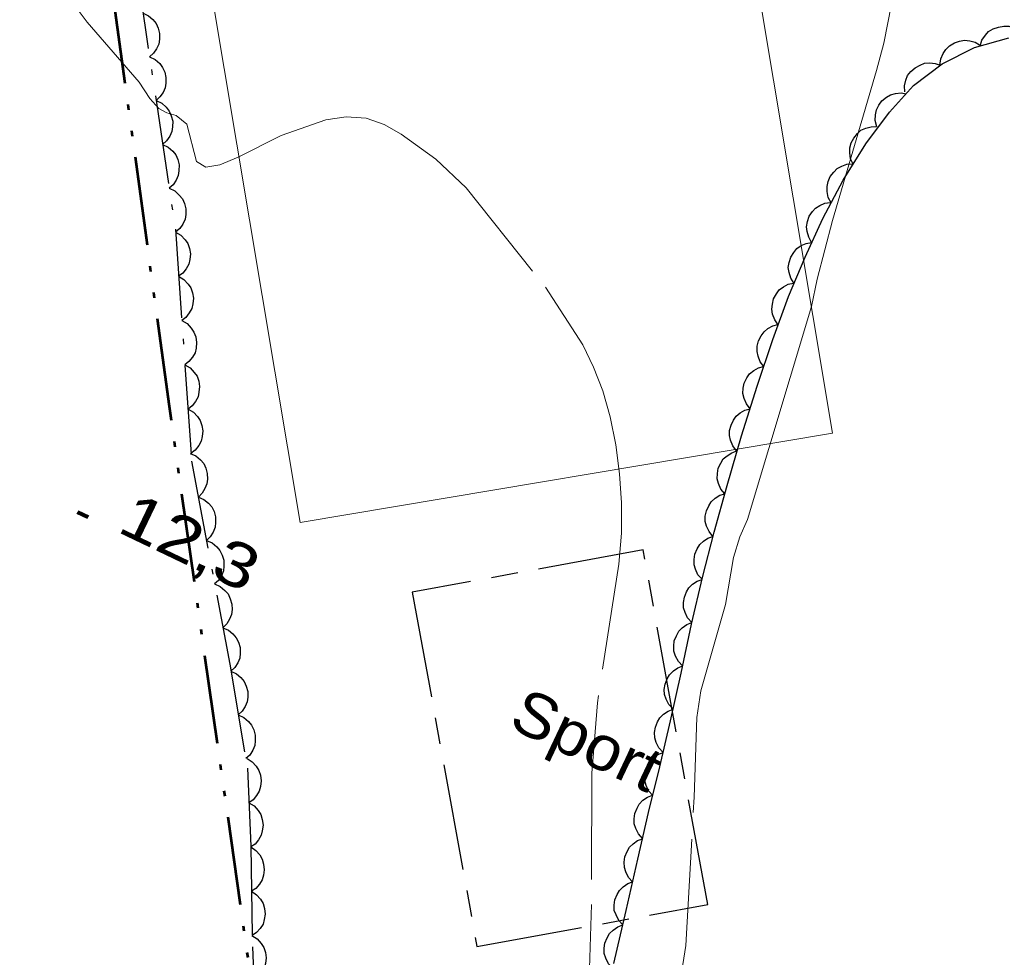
# Model space of a CAD drawing. Extents: x 355726 to 357533, y 5103782 to 5105258.
# Drawn here: x 356143.19 to 356176.45, y 5105027.89 to 5105059.62 of the extents above; entities that cross this region are included whole.
import ezdxf

# ---------------------------------------------------------------- set-up
doc = ezdxf.new("R2010")
doc.units = 0
doc.header["$LTSCALE"] = 0.6
for name, pattern in [('DASH_DOUBLE_DOT', [9.2, 5, -1.2, 0.3, -1.2, 0.3, -1.2]), ('DOT_DASHED', [7.7, 5, -1.2, 0.3, -1.2]), ('LONG_DASH_SHORT_DASH', [9.9, 6, -1.2, 1.5, -1.2]), ('LONG_DASHED', [7.5, 6, -1.5])]:
    doc.linetypes.add(name, pattern=pattern)
for name, color, linetype, lineweight in [('2', 7, 'LONG_DASHED', 13), ('3', 7, 'Continuous', 140), ('37', 7, 'Continuous', 13), ('4', 7, 'DASH_DOUBLE_DOT', 53), ('44', 7, 'Continuous', 25), ('56', 7, 'LONG_DASH_SHORT_DASH', 25)]:
    doc.layers.add(name, color=color, linetype=linetype, lineweight=lineweight)

msp = doc.modelspace()

# ---------------------------------------------------------------- linework, layer by layer
at = {"layer": '2', "linetype": 'Continuous'}
msp.add_lwpolyline([(356167.83, 5105042.71), (356170, 5105049.92), (356170.19, 5105050.84), (356170.7, 5105052.83), (356172.2, 5105057.91), (356172.44, 5105058.83), (356172.7, 5105060.15), (356173.33, 5105061.38), (356174.21, 5105062.77), (356176.21, 5105065.62), (356177.82, 5105068.49), (356178.45, 5105069.43)], dxfattribs=at)
at = {"layer": '2'}
for points in [[(356144, 5105061.53), (356145.47, 5105059.54), (356147.24, 5105057.51), (356147.6, 5105056.96), (356147.9, 5105056.62), (356148.17, 5105056.47), (356148.49, 5105056.38), (356148.85, 5105056.09), (356149.18, 5105054.83), (356149.49, 5105054.63), (356149.97, 5105054.71), (356150.59, 5105054.97), (356152.04, 5105055.71), (356153.56, 5105056.24)], [(356153.56, 5105056.24), (356154.24, 5105056.34), (356154.92, 5105056.29), (356155.53, 5105056.08), (356156.11, 5105055.75), (356157.28, 5105054.9), (356158.31, 5105053.93), (356160.99, 5105050.57), (356162.25, 5105048.62), (356162.62, 5105047.87), (356162.93, 5105047.07), (356163.18, 5105046.19), (356163.37, 5105045.24), (356163.5, 5105044.26), (356163.56, 5105043.28), (356163.56, 5105042.25), (356163.47, 5105041.2), (356162.75, 5105036.51), (356162.56, 5105034.13), (356162.55, 5105029.68), (356162.44, 5105026.47)], [(356165.65, 5104999.57), (356166.62, 5105003.62), (356166.76, 5105005.69), (356166.71, 5105006.26), (356166.1, 5105009.59), (356165.31, 5105013.43), (356165.17, 5105014.57), (356165.06, 5105016.26), (356165.14, 5105017.71), (356165.28, 5105019.05), (356165.25, 5105020.96), (356165.12, 5105022.74), (356165.16, 5105024.33), (356165.26, 5105025.34), (356165.74, 5105028.3), (356166.02, 5105033.32), (356166.11, 5105036.01), (356166.25, 5105036.91), (356167.08, 5105039.84), (356167.35, 5105041.43), (356167.57, 5105042.13), (356167.83, 5105042.71)]]:
    msp.add_lwpolyline(points, dxfattribs=at)
at = {"layer": '3'}
msp.add_line((356145.15, 5105042.96), (356145.51, 5105042.79), dxfattribs=at)
at = {"layer": '37'}
msp.add_lwpolyline([(356164.72, 5105081.41), (356146.69, 5105078.4), (356152.68, 5105042.61), (356170.71, 5105045.63), (356164.72, 5105081.41)], close=True, dxfattribs=at)
at = {"layer": '4'}
msp.add_lwpolyline([(356177.31, 5104896.7), (356162.28, 5104952.8), (356155.35, 5104996.88), (356148.26, 5105046.53), (356143.19, 5105083.66), (356158.61, 5105101.48), (356161.38, 5105105.71)], dxfattribs=at)
at = {"layer": '44', "linetype": 'DOT_DASHED'}
for points in [[(356146.42, 5105066.19), (356148.46, 5105052.53), (356149.01, 5105044.69), (356150.3, 5105037.81), (356150.9, 5105034.3), (356151.01, 5105031.66), (356151.07, 5105028.25), (356151.25, 5105023.98), (356151.4, 5105020.72), (356151.09, 5105019.11), (356150.05, 5105016.91), (356149.49, 5105014.85), (356149.38, 5105012.53), (356149.56, 5105011.44), (356150.21, 5105009.09), (356151.63, 5105006.31), (356153.64, 5105003.19), (356154.61, 5105000.67)], [(356163.3, 5105027.69), (356163.72, 5105029.48), (356164.12, 5105031.22), (356164.48, 5105032.8), (356164.86, 5105034.34), (356165.22, 5105035.9), (356165.58, 5105037.51), (356165.93, 5105039.17), (356166.31, 5105040.75), (356166.7, 5105042.28), (356167.14, 5105043.86), (356167.62, 5105045.54), (356168.16, 5105047.22), (356168.69, 5105048.8), (356169.22, 5105050.26), (356169.78, 5105051.59), (356170.38, 5105052.9), (356171.07, 5105054.19), (356171.83, 5105055.42), (356172.64, 5105056.49), (356173.45, 5105057.4), (356174.42, 5105058.13), (356175.51, 5105058.68), (356176.67, 5105059.01)]]:
    msp.add_lwpolyline(points, dxfattribs=at)
at = {"layer": '44'}
for points in [[(356147.37, 5105059.85), (356147.55, 5105059.76), (356147.7, 5105059.63), (356147.81, 5105059.5), (356147.88, 5105059.34), (356147.92, 5105059.16), (356147.92, 5105058.97), (356147.9, 5105058.8), (356147.82, 5105058.64), (356147.72, 5105058.49), (356147.59, 5105058.37)], [(356175.7, 5105058.73), (356175.76, 5105058.93), (356175.88, 5105059.1), (356175.99, 5105059.22), (356176.14, 5105059.31), (356176.32, 5105059.37), (356176.51, 5105059.4), (356176.67, 5105059.4), (356176.84, 5105059.34), (356177, 5105059.26), (356177.14, 5105059.14)], [(356174.34, 5105058.09), (356174.37, 5105058.3), (356174.45, 5105058.48), (356174.54, 5105058.62), (356174.67, 5105058.74), (356174.83, 5105058.84), (356175.01, 5105058.9), (356175.17, 5105058.93), (356175.35, 5105058.91), (356175.53, 5105058.86), (356175.68, 5105058.77)], [(356147.59, 5105058.37), (356147.78, 5105058.28), (356147.93, 5105058.14), (356148.03, 5105058.01), (356148.1, 5105057.85), (356148.14, 5105057.67), (356148.14, 5105057.48), (356148.12, 5105057.32), (356148.05, 5105057.16), (356147.94, 5105057.01), (356147.81, 5105056.89)], [(356173.15, 5105057.18), (356173.14, 5105057.39), (356173.19, 5105057.58), (356173.25, 5105057.74), (356173.36, 5105057.87), (356173.5, 5105058), (356173.67, 5105058.09), (356173.82, 5105058.15), (356174, 5105058.16), (356174.18, 5105058.14), (356174.35, 5105058.08)], [(356172.21, 5105056), (356172.15, 5105056.21), (356172.16, 5105056.41), (356172.19, 5105056.57), (356172.27, 5105056.73), (356172.38, 5105056.88), (356172.53, 5105057), (356172.67, 5105057.08), (356172.84, 5105057.13), (356173.03, 5105057.15), (356173.2, 5105057.12)], [(356147.81, 5105056.89), (356148, 5105056.8), (356148.15, 5105056.66), (356148.25, 5105056.53), (356148.32, 5105056.37), (356148.37, 5105056.19), (356148.36, 5105056), (356148.34, 5105055.84), (356148.27, 5105055.68), (356148.16, 5105055.52), (356148.03, 5105055.4)], [(356171.4, 5105054.73), (356171.32, 5105054.92), (356171.29, 5105055.12), (356171.29, 5105055.29), (356171.34, 5105055.46), (356171.43, 5105055.62), (356171.55, 5105055.77), (356171.67, 5105055.88), (356171.83, 5105055.95), (356172.01, 5105056), (356172.19, 5105056.01)], [(356148.03, 5105055.4), (356148.22, 5105055.31), (356148.37, 5105055.17), (356148.48, 5105055.05), (356148.54, 5105054.89), (356148.59, 5105054.71), (356148.58, 5105054.51), (356148.56, 5105054.35), (356148.49, 5105054.19), (356148.39, 5105054.04), (356148.25, 5105053.92)], [(356170.66, 5105053.43), (356170.56, 5105053.61), (356170.53, 5105053.81), (356170.52, 5105053.98), (356170.56, 5105054.15), (356170.63, 5105054.32), (356170.75, 5105054.47), (356170.86, 5105054.59), (356171.02, 5105054.67), (356171.19, 5105054.73), (356171.37, 5105054.75)], [(356148.25, 5105053.92), (356148.44, 5105053.83), (356148.59, 5105053.69), (356148.7, 5105053.56), (356148.77, 5105053.4), (356148.81, 5105053.22), (356148.81, 5105053.03), (356148.79, 5105052.87), (356148.71, 5105052.71), (356148.61, 5105052.56), (356148.47, 5105052.43)], [(356170, 5105052.08), (356169.9, 5105052.26), (356169.85, 5105052.46), (356169.83, 5105052.62), (356169.86, 5105052.79), (356169.92, 5105052.97), (356170.03, 5105053.13), (356170.13, 5105053.25), (356170.28, 5105053.34), (356170.45, 5105053.41), (356170.63, 5105053.44)], [(356148.47, 5105052.43), (356148.65, 5105052.33), (356148.79, 5105052.18), (356148.88, 5105052.05), (356148.94, 5105051.88), (356148.97, 5105051.7), (356148.95, 5105051.51), (356148.92, 5105051.35), (356148.83, 5105051.19), (356148.71, 5105051.05), (356148.57, 5105050.94)], [(356169.41, 5105050.7), (356169.29, 5105050.88), (356169.24, 5105051.07), (356169.21, 5105051.24), (356169.24, 5105051.41), (356169.29, 5105051.59), (356169.4, 5105051.75), (356169.5, 5105051.88), (356169.64, 5105051.98), (356169.81, 5105052.05), (356169.99, 5105052.09)], [(356148.57, 5105050.94), (356148.75, 5105050.83), (356148.89, 5105050.68), (356148.99, 5105050.55), (356149.04, 5105050.38), (356149.07, 5105050.2), (356149.05, 5105050.01), (356149.02, 5105049.85), (356148.93, 5105049.7), (356148.82, 5105049.55), (356148.68, 5105049.44)], [(356168.87, 5105049.3), (356168.75, 5105049.47), (356168.68, 5105049.66), (356168.65, 5105049.83), (356168.67, 5105050), (356168.71, 5105050.18), (356168.81, 5105050.35), (356168.9, 5105050.48), (356169.05, 5105050.58), (356169.21, 5105050.67), (356169.38, 5105050.71)], [(356148.68, 5105049.44), (356148.86, 5105049.34), (356149, 5105049.19), (356149.09, 5105049.05), (356149.15, 5105048.89), (356149.18, 5105048.7), (356149.16, 5105048.51), (356149.13, 5105048.35), (356149.04, 5105048.2), (356148.92, 5105048.06), (356148.78, 5105047.95)], [(356168.38, 5105047.89), (356168.26, 5105048.05), (356168.19, 5105048.24), (356168.15, 5105048.4), (356168.16, 5105048.58), (356168.2, 5105048.76), (356168.29, 5105048.93), (356168.39, 5105049.06), (356168.52, 5105049.17), (356168.69, 5105049.26), (356168.86, 5105049.31)], [(356148.78, 5105047.95), (356148.96, 5105047.84), (356149.1, 5105047.69), (356149.2, 5105047.56), (356149.25, 5105047.39), (356149.28, 5105047.21), (356149.26, 5105047.02), (356149.23, 5105046.86), (356149.14, 5105046.7), (356149.03, 5105046.56), (356148.89, 5105046.45)], [(356167.92, 5105046.46), (356167.79, 5105046.62), (356167.71, 5105046.81), (356167.67, 5105046.97), (356167.68, 5105047.15), (356167.72, 5105047.33), (356167.81, 5105047.5), (356167.9, 5105047.64), (356168.04, 5105047.75), (356168.2, 5105047.84), (356168.37, 5105047.89)], [(356148.89, 5105046.45), (356149.07, 5105046.34), (356149.21, 5105046.2), (356149.3, 5105046.06), (356149.36, 5105045.89), (356149.39, 5105045.71), (356149.37, 5105045.52), (356149.34, 5105045.36), (356149.25, 5105045.21), (356149.13, 5105045.06), (356148.99, 5105044.95)], [(356167.46, 5105045.03), (356167.33, 5105045.2), (356167.25, 5105045.39), (356167.22, 5105045.55), (356167.22, 5105045.72), (356167.27, 5105045.9), (356167.35, 5105046.07), (356167.44, 5105046.21), (356167.58, 5105046.32), (356167.74, 5105046.41), (356167.92, 5105046.46)], [(356148.96, 5105044.95), (356149.15, 5105044.87), (356149.31, 5105044.73), (356149.42, 5105044.61), (356149.49, 5105044.45), (356149.54, 5105044.27), (356149.55, 5105044.08), (356149.53, 5105043.92), (356149.46, 5105043.76), (356149.37, 5105043.6), (356149.24, 5105043.47)], [(356167.06, 5105043.58), (356166.93, 5105043.74), (356166.85, 5105043.93), (356166.8, 5105044.09), (356166.81, 5105044.27), (356166.84, 5105044.45), (356166.92, 5105044.62), (356167.01, 5105044.76), (356167.14, 5105044.87), (356167.3, 5105044.97), (356167.47, 5105045.03)], [(356166.66, 5105042.14), (356166.53, 5105042.3), (356166.44, 5105042.49), (356166.4, 5105042.64), (356166.4, 5105042.82), (356166.44, 5105043), (356166.52, 5105043.17), (356166.6, 5105043.31), (356166.73, 5105043.43), (356166.89, 5105043.53), (356167.06, 5105043.58)], [(356149.24, 5105043.47), (356149.43, 5105043.39), (356149.58, 5105043.26), (356149.69, 5105043.14), (356149.77, 5105042.98), (356149.82, 5105042.8), (356149.82, 5105042.61), (356149.81, 5105042.45), (356149.74, 5105042.28), (356149.64, 5105042.13), (356149.51, 5105042)], [(356149.51, 5105042), (356149.71, 5105041.92), (356149.86, 5105041.79), (356149.97, 5105041.66), (356150.05, 5105041.5), (356150.1, 5105041.33), (356150.1, 5105041.13), (356150.09, 5105040.97), (356150.02, 5105040.81), (356149.92, 5105040.65), (356149.79, 5105040.53)], [(356166.29, 5105040.69), (356166.15, 5105040.84), (356166.07, 5105041.03), (356166.02, 5105041.18), (356166.02, 5105041.36), (356166.05, 5105041.54), (356166.13, 5105041.72), (356166.21, 5105041.86), (356166.34, 5105041.98), (356166.49, 5105042.08), (356166.66, 5105042.14)], [(356149.79, 5105040.53), (356149.98, 5105040.44), (356150.14, 5105040.31), (356150.25, 5105040.19), (356150.32, 5105040.03), (356150.37, 5105039.85), (356150.38, 5105039.66), (356150.36, 5105039.5), (356150.29, 5105039.34), (356150.2, 5105039.18), (356150.07, 5105039.05)], [(356165.94, 5105039.23), (356165.8, 5105039.38), (356165.72, 5105039.56), (356165.66, 5105039.72), (356165.66, 5105039.9), (356165.69, 5105040.08), (356165.76, 5105040.26), (356165.84, 5105040.4), (356165.97, 5105040.52), (356166.13, 5105040.62), (356166.29, 5105040.68)], [(356165.63, 5105037.76), (356165.49, 5105037.91), (356165.39, 5105038.09), (356165.34, 5105038.25), (356165.33, 5105038.42), (356165.35, 5105038.6), (356165.42, 5105038.78), (356165.5, 5105038.93), (356165.62, 5105039.05), (356165.78, 5105039.16), (356165.94, 5105039.23)], [(356150.07, 5105039.05), (356150.26, 5105038.97), (356150.41, 5105038.84), (356150.52, 5105038.71), (356150.6, 5105038.56), (356150.65, 5105038.38), (356150.65, 5105038.19), (356150.64, 5105038.02), (356150.57, 5105037.86), (356150.47, 5105037.7), (356150.34, 5105037.58)], [(356150.34, 5105037.58), (356150.53, 5105037.49), (356150.68, 5105037.36), (356150.79, 5105037.23), (356150.86, 5105037.07), (356150.91, 5105036.89), (356150.91, 5105036.7), (356150.89, 5105036.54), (356150.82, 5105036.38), (356150.72, 5105036.22), (356150.59, 5105036.1)], [(356165.31, 5105036.29), (356165.16, 5105036.45), (356165.07, 5105036.63), (356165.02, 5105036.79), (356165.01, 5105036.96), (356165.04, 5105037.14), (356165.11, 5105037.32), (356165.19, 5105037.46), (356165.32, 5105037.59), (356165.47, 5105037.69), (356165.64, 5105037.76)], [(356164.97, 5105034.83), (356164.83, 5105034.99), (356164.74, 5105035.17), (356164.69, 5105035.32), (356164.68, 5105035.5), (356164.71, 5105035.68), (356164.78, 5105035.86), (356164.86, 5105036), (356164.99, 5105036.12), (356165.14, 5105036.23), (356165.31, 5105036.29)], [(356150.59, 5105036.1), (356150.78, 5105036.01), (356150.94, 5105035.88), (356151.04, 5105035.75), (356151.12, 5105035.59), (356151.16, 5105035.41), (356151.16, 5105035.22), (356151.15, 5105035.06), (356151.08, 5105034.9), (356150.98, 5105034.74), (356150.85, 5105034.62)], [(356150.89, 5105034.62), (356151.06, 5105034.51), (356151.2, 5105034.36), (356151.29, 5105034.22), (356151.34, 5105034.06), (356151.37, 5105033.87), (356151.34, 5105033.68), (356151.3, 5105033.52), (356151.21, 5105033.37), (356151.09, 5105033.23), (356150.95, 5105033.12)], [(356164.62, 5105033.37), (356164.48, 5105033.53), (356164.4, 5105033.71), (356164.35, 5105033.87), (356164.34, 5105034.05), (356164.37, 5105034.23), (356164.45, 5105034.41), (356164.53, 5105034.55), (356164.66, 5105034.67), (356164.81, 5105034.77), (356164.98, 5105034.83)], [(356164.28, 5105031.91), (356164.14, 5105032.07), (356164.05, 5105032.25), (356163.99, 5105032.41), (356163.99, 5105032.58), (356164.01, 5105032.76), (356164.09, 5105032.94), (356164.16, 5105033.08), (356164.29, 5105033.21), (356164.44, 5105033.31), (356164.61, 5105033.38)], [(356150.95, 5105033.12), (356151.13, 5105033.02), (356151.26, 5105032.86), (356151.35, 5105032.73), (356151.4, 5105032.56), (356151.43, 5105032.37), (356151.4, 5105032.18), (356151.37, 5105032.03), (356151.28, 5105031.87), (356151.16, 5105031.73), (356151.01, 5105031.63)], [(356163.94, 5105030.45), (356163.8, 5105030.6), (356163.71, 5105030.79), (356163.66, 5105030.94), (356163.65, 5105031.12), (356163.68, 5105031.3), (356163.75, 5105031.48), (356163.83, 5105031.62), (356163.96, 5105031.74), (356164.11, 5105031.85), (356164.28, 5105031.91)], [(356151.01, 5105031.63), (356151.19, 5105031.51), (356151.32, 5105031.36), (356151.4, 5105031.22), (356151.45, 5105031.05), (356151.47, 5105030.86), (356151.44, 5105030.67), (356151.4, 5105030.52), (356151.31, 5105030.37), (356151.18, 5105030.23), (356151.04, 5105030.13)], [(356163.61, 5105028.99), (356163.47, 5105029.14), (356163.38, 5105029.33), (356163.32, 5105029.48), (356163.32, 5105029.66), (356163.34, 5105029.84), (356163.42, 5105030.02), (356163.49, 5105030.16), (356163.62, 5105030.28), (356163.78, 5105030.39), (356163.94, 5105030.45)], [(356151.04, 5105030.13), (356151.21, 5105030.01), (356151.34, 5105029.86), (356151.43, 5105029.72), (356151.48, 5105029.55), (356151.5, 5105029.36), (356151.47, 5105029.17), (356151.43, 5105029.02), (356151.33, 5105028.87), (356151.21, 5105028.73), (356151.06, 5105028.63)], [(356163.26, 5105027.53), (356163.12, 5105027.68), (356163.03, 5105027.87), (356162.98, 5105028.02), (356162.98, 5105028.2), (356163, 5105028.38), (356163.08, 5105028.56), (356163.16, 5105028.7), (356163.28, 5105028.82), (356163.44, 5105028.93), (356163.61, 5105028.99)], [(356151.05, 5105028.63), (356151.23, 5105028.52), (356151.37, 5105028.36), (356151.46, 5105028.23), (356151.51, 5105028.06), (356151.53, 5105027.88), (356151.51, 5105027.69), (356151.47, 5105027.53), (356151.38, 5105027.38), (356151.26, 5105027.23), (356151.12, 5105027.13)]]:
    msp.add_lwpolyline(points, dxfattribs=at)
at = {"layer": '56'}
msp.add_lwpolyline([(356156.48, 5105040.25), (356158.67, 5105028.26), (356166.48, 5105029.68), (356164.3, 5105041.68)], close=True, dxfattribs=at)

# ---------------------------------------------------------------- texts
at = {"layer": '3', "width": 1.25}
msp.add_text('12,3   ', height=1.5, rotation=334.423, dxfattribs=at).set_placement((356146.44, 5105042.32))
at = {"layer": '56', "width": 1.1}
msp.add_text('Sport', height=1.5, rotation=334.72, dxfattribs=at).set_placement((356159.69, 5105035.7))

doc.saveas('drawing.dxf')
